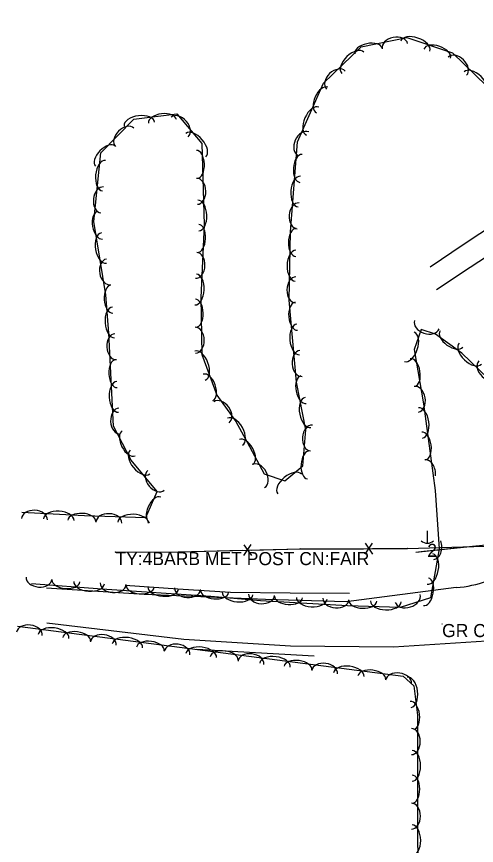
# Model space of a CAD drawing. Extents: x 954793 to 988390, y 1867850 to 1924428.
# Drawn here: x 960777.3 to 960952.9, y 1905465.6 to 1905782 of the extents above; entities that cross this region are included whole.
import ezdxf

# ---------------------------------------------------------------- set-up
doc = ezdxf.new("R2010")
doc.units = 0
for name, color, linetype in [('S_DITCHLINE', 7, 'Continuous'), ('S_FENCE', 7, 'Continuous'), ('S_FENCE_ANNOT', 7, 'Continuous'), ('S_GRAVEL_ROAD', 7, 'Continuous'), ('S_MSC_PT_SYM', 7, 'Continuous'), ('S_SURVEY_TEXT_ANNOT', 7, 'Continuous'), ('S_TREE', 7, 'Continuous'), ('S_UTILITY_POLE', 7, 'Continuous'), ('S_UTILITY_POLE_ANNOT', 7, 'Continuous')]:
    doc.layers.add(name, color=color, linetype=linetype)

msp = doc.modelspace()

# ---------------------------------------------------------------- linework, layer by layer
at = {"layer": 'S_DITCHLINE'}
for points in [[(960935.19, 1905686.44), (960947.87, 1905694.92), (960960.56, 1905703.4), (960973.67, 1905712.75), (960986.79, 1905722.11)], [(960937.67, 1905677.8), (960950.5, 1905686.25), (960963.34, 1905694.7), (960981.08, 1905704.88)], [(960818.7, 1905564.92), (960838.85, 1905563.56), (960859, 1905562.2), (960881.72, 1905562.04), (960904.44, 1905561.88)], [(960846.09, 1905540.47), (960868.53, 1905539.2), (960890.96, 1905537.93)]]:
    msp.add_lwpolyline(points, dxfattribs=at)
at = {"layer": 'S_FENCE'}
for p, q in [((960864.03, 1905580.32), (960866.99, 1905576.29)), ((960864.13, 1905576.23), (960866.9, 1905580.39)), ((960910.37, 1905580.9), (960913.26, 1905576.82)), ((960910.39, 1905576.81), (960913.24, 1905580.91)), ((960815.04, 1905577.57), (960839.26, 1905577.7)), ((960839.26, 1905577.7), (960885.56, 1905578.77)), ((960885.56, 1905578.77), (960926.55, 1905578.91))]:
    msp.add_line(p, q, dxfattribs=at)
for points in [[(960815.04, 1905577.57), (960839.26, 1905577.7), (960885.56, 1905578.77), (960926.55, 1905578.91), (960956.16, 1905579.8), (960956.58, 1905581.28), (960975.1, 1905665.08), (960987.36, 1905722.36), (961010.79, 1905798.2), (961034.06, 1905881.8), (961058.39, 1905965.89), (961080.13, 1906043.62), (961101.12, 1906116.75), (961119.78, 1906176.01), (961127.63, 1906201.88), (961136.16, 1906228.86), (961155.7, 1906295.71), (961179.56, 1906374.8), (961187.71, 1906406.25)], [(960815.04, 1905577.57), (960839.26, 1905577.7), (960885.56, 1905578.77), (960926.55, 1905578.91), (960956.16, 1905579.8), (960956.58, 1905581.28), (960975.1, 1905665.08), (960987.36, 1905722.36), (961010.79, 1905798.2), (961034.06, 1905881.8), (961058.39, 1905965.89), (961080.13, 1906043.62), (961101.12, 1906116.75), (961119.78, 1906176.01), (961127.63, 1906201.88), (961136.16, 1906228.86), (961155.7, 1906295.71), (961179.56, 1906374.8), (961187.71, 1906406.25)], [(960970.12, 1905642.88), (960956.48, 1905580.15), (960929.78, 1905577.41)], [(960952.74, 1905579.77), (960932.84, 1905577.72)], [(960815.04, 1905577.57), (960839.26, 1905577.7)], [(960839.26, 1905577.7), (960863.51, 1905578.26)], [(960866.95, 1905578.34), (960885.56, 1905578.77)], [(960885.56, 1905578.77), (960909.81, 1905578.85)], [(960913.25, 1905578.86), (960926.55, 1905578.91)], [(960932.84, 1905577.72), (960929.78, 1905577.41)]]:
    msp.add_lwpolyline(points, dxfattribs=at)
at = {"layer": 'S_GRAVEL_ROAD'}
for points in [[(960945.2, 1905564.03), (960903.14, 1905558.61), (960872.38, 1905559.49), (960826.01, 1905561.39), (960788.74, 1905563.82)], [(960788.79, 1905550.58), (960841.1, 1905544.31), (960881.85, 1905541.74), (960921.21, 1905541.45), (960964.66, 1905544.21)]]:
    msp.add_lwpolyline(points, dxfattribs=at)
msp.add_ellipse((960942.05, 1905608.46), major_axis=(41.4, 17.04), ratio=0.994492, start_param=4.394232, end_param=4.93593, dxfattribs=at)
at = {"layer": 'S_MSC_PT_SYM'}
for points in [[(960815.04, 1905577.57), (960815.04, 1905577.62), (960815.04, 1905577.57), (960814.99, 1905577.57), (960815.04, 1905577.57), (960815.04, 1905577.52), (960815.04, 1905577.57), (960815.09, 1905577.57)], [(960815.04, 1905577.57), (960815.04, 1905577.62), (960815.04, 1905577.57), (960814.99, 1905577.57), (960815.04, 1905577.57), (960815.04, 1905577.52), (960815.04, 1905577.57), (960815.09, 1905577.57)], [(960839.26, 1905577.7), (960839.26, 1905577.75), (960839.26, 1905577.7), (960839.21, 1905577.7), (960839.26, 1905577.7), (960839.26, 1905577.65), (960839.26, 1905577.7), (960839.31, 1905577.7)], [(960839.26, 1905577.7), (960839.26, 1905577.75), (960839.26, 1905577.7), (960839.21, 1905577.7), (960839.26, 1905577.7), (960839.26, 1905577.65), (960839.26, 1905577.7), (960839.31, 1905577.7)], [(960885.56, 1905578.77), (960885.56, 1905578.82), (960885.56, 1905578.77), (960885.51, 1905578.77), (960885.56, 1905578.77), (960885.56, 1905578.72), (960885.56, 1905578.77), (960885.61, 1905578.77)], [(960885.56, 1905578.77), (960885.56, 1905578.82), (960885.56, 1905578.77), (960885.51, 1905578.77), (960885.56, 1905578.77), (960885.56, 1905578.72), (960885.56, 1905578.77), (960885.61, 1905578.77)], [(960926.55, 1905578.91), (960926.54, 1905578.96), (960926.55, 1905578.91), (960926.5, 1905578.91), (960926.55, 1905578.91), (960926.55, 1905578.86), (960926.55, 1905578.91), (960926.6, 1905578.91)], [(960926.55, 1905578.91), (960926.54, 1905578.96), (960926.55, 1905578.91), (960926.5, 1905578.91), (960926.55, 1905578.91), (960926.55, 1905578.86), (960926.55, 1905578.91), (960926.6, 1905578.91)], [(960939.82, 1905550.1), (960939.82, 1905550.15), (960939.82, 1905550.1), (960939.77, 1905550.1), (960939.82, 1905550.1), (960939.82, 1905550.05), (960939.82, 1905550.1), (960939.87, 1905550.1)], [(960939.82, 1905550.1), (960939.82, 1905550.15), (960939.82, 1905550.1), (960939.77, 1905550.1), (960939.82, 1905550.1), (960939.82, 1905550.05), (960939.82, 1905550.1), (960939.87, 1905550.1)]]:
    msp.add_lwpolyline(points, close=True, dxfattribs=at)
for points in [[(960815.04, 1905577.57), (960815.04, 1905577.62), (960815.04, 1905577.57), (960814.99, 1905577.57), (960815.04, 1905577.57), (960815.04, 1905577.52), (960815.04, 1905577.57), (960815.09, 1905577.57)], [(960839.26, 1905577.7), (960839.26, 1905577.75), (960839.26, 1905577.7), (960839.21, 1905577.7), (960839.26, 1905577.7), (960839.26, 1905577.65), (960839.26, 1905577.7), (960839.31, 1905577.7)], [(960885.56, 1905578.77), (960885.56, 1905578.82), (960885.56, 1905578.77), (960885.51, 1905578.77), (960885.56, 1905578.77), (960885.56, 1905578.72), (960885.56, 1905578.77), (960885.61, 1905578.77)], [(960926.55, 1905578.91), (960926.55, 1905578.96), (960926.55, 1905578.91), (960926.5, 1905578.91), (960926.55, 1905578.91), (960926.55, 1905578.86), (960926.55, 1905578.91), (960926.6, 1905578.91)], [(960939.82, 1905550.1), (960939.82, 1905550.15), (960939.82, 1905550.1), (960939.77, 1905550.1), (960939.82, 1905550.1), (960939.82, 1905550.05), (960939.82, 1905550.1), (960939.87, 1905550.1)]]:
    msp.add_lwpolyline(points, dxfattribs=at)
at = {"layer": 'S_TREE'}
for points in [[(960779.28, 1905592.75), (960803.17, 1905591.52), (960826.64, 1905590.72), (960830.95, 1905600.68), (960821.01, 1905612.67), (960814.32, 1905625.64), (960812.47, 1905661.11), (960811.42, 1905675.69), (960806.78, 1905703.8), (960809.45, 1905729.97), (960822.08, 1905742.77), (960838.45, 1905744.8), (960848.01, 1905733.48), (960848.95, 1905702.44), (960847.67, 1905674.74), (960848.07, 1905652.95), (960853.73, 1905637.5), (960860.98, 1905627.38), (960865.32, 1905619.54), (960871.87, 1905607.44), (960879.73, 1905604.79), (960886.64, 1905610.42), (960887.74, 1905624.21), (960884.15, 1905642.41), (960881.45, 1905673.68), (960881.94, 1905699.75), (960884.54, 1905734.13), (960894.49, 1905756.5), (960908.87, 1905770.37), (960926.35, 1905774.03), (960943.79, 1905768.11), (960956.72, 1905755.56)], [(960982.38, 1905665.13), (960978.35, 1905635.89), (960972.88, 1905629.1), (960960.71, 1905640.68), (960947.32, 1905653.43), (960937.33, 1905660.68), (960931.78, 1905662.56), (960929.17, 1905654.87), (960932.69, 1905634.12), (960937.21, 1905601.06), (960938.74, 1905578.78), (960935.33, 1905560.07), (960923.76, 1905556.45), (960903.64, 1905557.03), (960870.44, 1905558.89), (960851.45, 1905560.57), (960809.86, 1905563.36), (960782.94, 1905565.45)], [(960777.58, 1905549.31), (960924.97, 1905530.2), (960929.07, 1905526.55), (960930.46, 1905515.29), (960930.57, 1905414.19)]]:
    msp.add_lwpolyline(points, dxfattribs=at)
for centre, major_axis, ratio, start_param, end_param in [((960921.79, 1905770.64), (-4.85, -1.02), 0.685311, 3.141593, 6.283185), ((960929.55, 1905770.71), (-5.56, 1.89), 0.55008, 3.141593, 6.283185), ((960905.69, 1905764.35), (-4.22, -4.07), 0.55008, 3.141593, 6.283185), ((960911.66, 1905768.78), (-5.23, -1.1), 0.540699, 3.141593, 6.283185), ((960937.95, 1905767.85), (-5.06, 1.72), 0.540699, 3.141593, 6.283185), ((960945.62, 1905763.02), (-3.56, 3.45), 0.685311, 3.141593, 6.283185), ((960899.2, 1905757.74), (-3.57, -3.44), 0.685311, 3.141593, 6.283185), ((960952.44, 1905756.76), (-4.21, 4.09), 0.55008, 3.141593, 6.283185), ((960893.97, 1905750.11), (-2.17, -4.89), 0.540699, 3.141593, 6.283185), ((960890.37, 1905742.01), (-2.38, -5.36), 0.55008, 3.141593, 6.283185), ((960824.2, 1905740.9), (-5.82, -0.72), 0.55008, 3.141593, 6.283185), ((960833, 1905741.99), (-5.31, -0.66), 0.540699, 3.141593, 6.283185), ((960839.57, 1905739.78), (-3.2, 3.78), 0.685311, 3.141593, 6.283185), ((960818.59, 1905735.84), (-3.48, -3.53), 0.685311, 3.141593, 6.283185), ((960845.74, 1905732.88), (-3.79, 4.48), 0.55008, 3.141593, 6.283185), ((960886.84, 1905733.44), (-2.01, -4.53), 0.685311, 3.141593, 6.283185), ((960811.17, 1905728.69), (-3.75, -3.81), 0.540699, 3.141593, 6.283185), ((960846.13, 1905725.56), (-0.16, 5.34), 0.540699, 3.141593, 6.283185), ((960885.9, 1905724), (-0.4, -5.33), 0.540699, 3.141593, 6.283185), ((960810.69, 1905721.23), (-0.6, -5.84), 0.55008, 3.141593, 6.283185), ((960846.18, 1905715.25), (-0.15, 4.95), 0.685311, 3.141593, 6.283185), ((960885.24, 1905715.16), (-0.44, -5.85), 0.55008, 3.141593, 6.283185), ((960810.01, 1905711.99), (-0.5, -4.93), 0.685311, 3.141593, 6.283185), ((960846.72, 1905706), (-0.18, 5.87), 0.55008, 3.141593, 6.283185), ((960884.8, 1905705.9), (-0.37, -4.94), 0.685311, 3.141593, 6.283185), ((960809.17, 1905702.34), (0.87, -5.28), 0.540699, 3.141593, 6.283185), ((960846.59, 1905697.3), (0.25, 5.34), 0.540699, 3.141593, 6.283185), ((960883.99, 1905695.76), (-0.1, -5.35), 0.540699, 3.141593, 6.283185), ((960810.62, 1905693.59), (0.96, -5.79), 0.55008, 3.141593, 6.283185), ((960845.85, 1905687.02), (0.23, 4.95), 0.685311, 3.141593, 6.283185), ((960883.82, 1905686.89), (-0.11, -5.87), 0.55008, 3.141593, 6.283185), ((960812.38, 1905684.5), (0.81, -4.89), 0.685311, 3.141593, 6.283185), ((960845.69, 1905677.76), (0.27, 5.86), 0.55008, 3.141593, 6.283185), ((960883.91, 1905677.63), (-0.09, -4.95), 0.685311, 3.141593, 6.283185), ((960813.66, 1905674.08), (0.38, -5.33), 0.540699, 3.141593, 6.283185), ((960845.66, 1905668.76), (-0.1, 5.35), 0.540699, 3.141593, 6.283185), ((960884.11, 1905667.58), (0.46, -5.33), 0.540699, 3.141593, 6.283185), ((960814.3, 1905665.23), (0.42, -5.85), 0.55008, 3.141593, 6.283185), ((960933.95, 1905664.34), (4.69, -1.59), 0.685311, 3.141593, 6.283185), ((960845.58, 1905658.46), (-0.09, 4.95), 0.685311, 3.141593, 6.283185), ((960884.87, 1905658.74), (0.5, -5.85), 0.55008, 3.141593, 6.283185), ((960943.37, 1905658.92), (4.33, -3.14), 0.540699, 3.141593, 6.283185), ((960815.12, 1905655.96), (0.26, -4.95), 0.685311, 3.141593, 6.283185), ((960927.27, 1905655.88), (1.89, 5.56), 0.55008, 3.141593, 6.283185), ((960950.56, 1905653.28), (4.25, -4.05), 0.55008, 3.141593, 6.283185), ((960847.35, 1905648.74), (-2.02, 5.51), 0.55008, 3.141593, 6.283185), ((960885.92, 1905649.54), (0.43, -4.94), 0.685311, 3.141593, 6.283185), ((960815.4, 1905645.66), (0.28, -5.34), 0.540699, 3.141593, 6.283185), ((960928.5, 1905646.11), (-0.9, 5.27), 0.540699, 3.141593, 6.283185), ((960957.44, 1905647.09), (3.59, -3.42), 0.685311, 3.141593, 6.283185), ((960850.4, 1905640.41), (-1.84, 5.02), 0.540699, 3.141593, 6.283185), ((960886.88, 1905639.53), (1.03, -5.25), 0.540699, 3.141593, 6.283185), ((960815.86, 1905636.8), (0.31, -5.86), 0.55008, 3.141593, 6.283185), ((960929.97, 1905635.91), (-0.83, 4.89), 0.685311, 3.141593, 6.283185), ((960888.59, 1905630.83), (1.14, -5.76), 0.55008, 3.141593, 6.283185), ((960855.53, 1905630.89), (-2.89, 4.03), 0.685311, 3.141593, 6.283185), ((960816.6, 1905627.57), (0.26, -4.95), 0.685311, 3.141593, 6.283185), ((960931.54, 1905626.86), (-0.79, 5.81), 0.55008, 3.141593, 6.283185), ((960860.69, 1905623.52), (-2.84, 5.13), 0.55008, 3.141593, 6.283185), ((960820.1, 1905619.06), (2.45, -4.75), 0.540699, 3.141593, 6.283185), ((960889.88, 1905621.1), (-0.39, -4.94), 0.685311, 3.141593, 6.283185), ((960864.95, 1905615.77), (-2.55, 4.7), 0.540699, 3.141593, 6.283185), ((960932.74, 1905618.07), (-0.72, 5.3), 0.540699, 3.141593, 6.283185), ((960824.41, 1905611.89), (3.75, -4.52), 0.55008, 3.141593, 6.283185), ((960888.8, 1905610.85), (-0.42, -5.33), 0.540699, 3.141593, 6.283185), ((960869.63, 1905606.58), (-2.36, 4.36), 0.685311, 3.141593, 6.283185), ((960933.88, 1905607.83), (-0.67, 4.91), 0.685311, 4.375128, 6.283185), ((960830.52, 1905604.94), (3.17, -3.81), 0.685311, 3.141593, 6.283185), ((960881.58, 1905603.55), (-4.55, -3.71), 0.55008, 3.141593, 6.283185), ((960830.22, 1905593.64), (-2.12, -4.91), 0.540699, 3.141593, 6.283185), ((960784.11, 1905590.11), (-4.95, 0.25), 0.685311, 3.141593, 6.283185), ((960793.36, 1905589.9), (-5.86, 0.3), 0.55008, 3.141593, 6.283185), ((960802.22, 1905589.45), (-5.34, 0.27), 0.540699, 3.141593, 6.283185), ((960812.54, 1905588.82), (-4.95, 0.17), 0.685311, 3.141593, 6.283185), ((960821.81, 1905588.76), (-5.86, 0.2), 0.55008, 3.141593, 6.283185), ((960936.29, 1905579.67), (-0.34, 4.94), 0.685311, 3.141593, 5.120036), ((960935.18, 1905571.09), (1.05, 5.77), 0.55008, 3.141593, 6.283185), ((960785.87, 1905567.61), (4.94, -0.38), 0.685311, 3.141593, 6.283185), ((960796.13, 1905566.55), (5.33, -0.41), 0.540699, 3.141593, 6.283185), ((960933.6, 1905562.37), (0.96, 5.26), 0.540699, 3.141593, 6.283185), ((960804.97, 1905565.87), (5.85, -0.45), 0.55008, 3.141593, 6.283185), ((960814.2, 1905565.45), (4.94, -0.33), 0.685311, 3.141593, 6.283185), ((960824.46, 1905564.5), (5.33, -0.36), 0.540699, 3.141593, 6.283185), ((960833.31, 1905563.91), (5.86, -0.39), 0.55008, 3.141593, 6.283185), ((960842.56, 1905563.55), (4.94, -0.33), 0.685311, 3.141593, 6.283185), ((960852.87, 1905562.57), (5.33, -0.47), 0.540699, 3.141593, 6.283185), ((960861.7, 1905561.79), (5.85, -0.52), 0.55008, 3.141593, 6.283185), ((960870.87, 1905561.25), (4.95, -0.28), 0.685311, 3.141593, 6.283185), ((960881.14, 1905560.41), (5.34, -0.3), 0.540699, 3.141593, 6.283185), ((960926.66, 1905559.85), (4.73, 1.48), 0.685311, 3.141593, 6.283185), ((960890, 1905559.92), (5.86, -0.33), 0.55008, 3.141593, 6.283185), ((960899.26, 1905559.66), (4.95, -0.28), 0.685311, 3.141593, 6.283185), ((960909.48, 1905558.98), (5.34, -0.15), 0.540699, 3.141593, 6.283185), ((960918.34, 1905558.73), (5.87, -0.17), 0.55008, 3.141593, 6.283185), ((960782.19, 1905546.31), (-4.91, 0.64), 0.685311, 3.141593, 6.283185), ((960791.4, 1905545.38), (-5.82, 0.75), 0.55008, 3.141593, 6.283185), ((960800.2, 1905544.24), (-5.3, 0.69), 0.540699, 3.141593, 6.283185), ((960810.38, 1905542.66), (-4.91, 0.64), 0.685311, 3.141593, 6.283185), ((960819.6, 1905541.72), (-5.82, 0.75), 0.55008, 3.141593, 6.283185), ((960828.39, 1905540.58), (-5.3, 0.69), 0.540699, 3.141593, 6.283185), ((960838.58, 1905539), (-4.91, 0.64), 0.685311, 3.141593, 6.283185), ((960847.79, 1905538.07), (-5.82, 0.75), 0.55008, 3.141593, 6.283185), ((960856.58, 1905536.93), (-5.3, 0.69), 0.540699, 3.141593, 6.283185), ((960866.77, 1905535.34), (-4.91, 0.64), 0.685311, 3.141593, 6.283185), ((960875.98, 1905534.41), (-5.82, 0.75), 0.55008, 3.141593, 6.283185), ((960884.78, 1905533.27), (-5.3, 0.69), 0.540699, 3.141593, 6.283185), ((960894.96, 1905531.69), (-4.91, 0.64), 0.685311, 3.141593, 6.283185), ((960904.18, 1905530.76), (-5.82, 0.75), 0.55008, 3.141593, 6.283185), ((960912.97, 1905529.62), (-5.3, 0.69), 0.540699, 3.141593, 6.283185), ((960923.16, 1905528.03), (-4.91, 0.64), 0.685311, 3.141593, 6.283185), ((960927.24, 1905524.05), (-0.72, 5.82), 0.55008, 3.141593, 6.283185), ((960928.33, 1905515.25), (-0.66, 5.31), 0.540699, 3.141593, 6.283185), ((960928.09, 1905505.21), (-0.01, 4.96), 0.685311, 3.141593, 6.283185), ((960928.36, 1905495.95), (-0.01, 5.87), 0.55008, 3.141593, 6.283185), ((960928.37, 1905487.08), (-0.01, 5.35), 0.540699, 3.141593, 6.283185), ((960928.12, 1905476.78), (-0.01, 4.96), 0.685311, 3.141593, 6.283185), ((960928.39, 1905467.52), (-0.01, 5.87), 0.55008, 3.141593, 6.283185)]:
    msp.add_ellipse(centre, major_axis=major_axis, ratio=ratio, start_param=start_param, end_param=end_param, dxfattribs=at)
at = {"layer": 'S_UTILITY_POLE'}
msp.add_line((960934.13, 1905585.65), (960934.13, 1905580.92), dxfattribs=at)
msp.add_arc((960934.19, 1905584.35), 3.41, 226.3972, 313.6028, dxfattribs=at)

# ---------------------------------------------------------------- texts
at = {"layer": 'S_FENCE_ANNOT'}
msp.add_text('TY:4BARB MET POST CN:FAIR', height=5, dxfattribs=at).set_placement((960815.04, 1905572.57))
at = {"layer": 'S_SURVEY_TEXT_ANNOT'}
msp.add_text('GR CNTY ROAD', height=5, dxfattribs=at).set_placement((960939.82, 1905545.1))
at = {"layer": 'S_UTILITY_POLE_ANNOT'}
msp.add_text('2', height=5, dxfattribs=at).set_placement((960934.14, 1905575.71))

doc.saveas('drawing.dxf')
